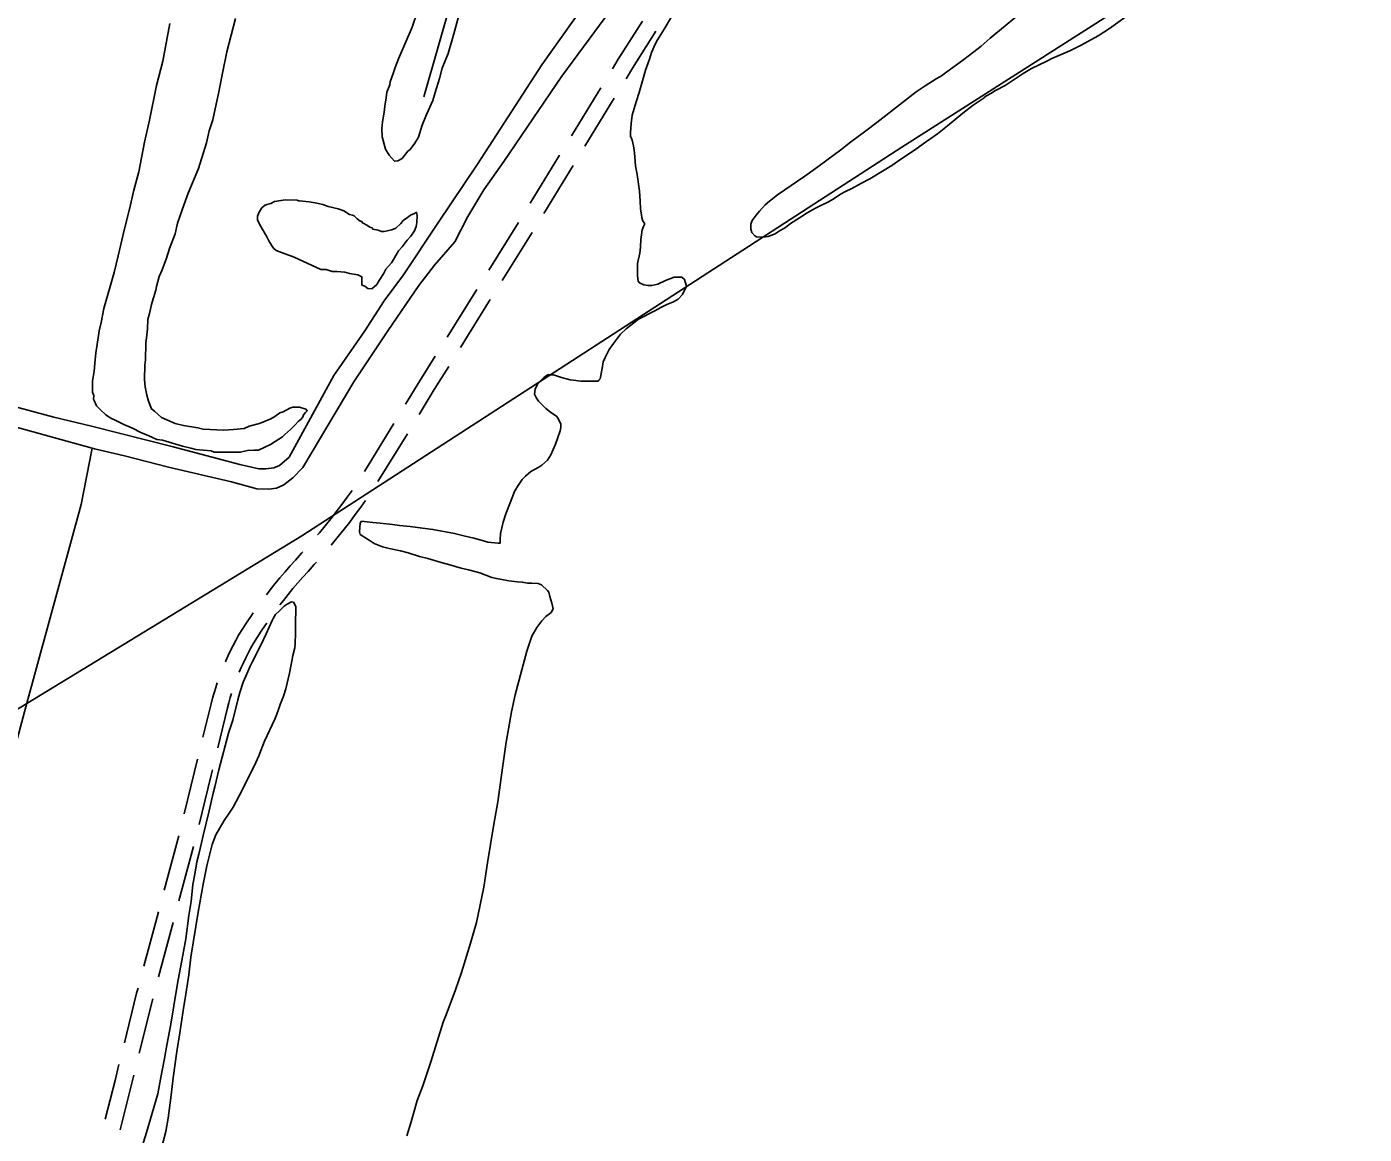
# Model space of a CAD drawing. Extents: x 3355677 to 3393573, y 612928 to 638357.
# Drawn here: x 3366468 to 3368842, y 631696 to 633662 of the extents above; entities that cross this region are included whole.
import ezdxf

# ---------------------------------------------------------------- set-up
doc = ezdxf.new("R2010")
doc.units = 0
for name, color, linetype in [('V-ROAD-CNTR', 7, 'Continuous'), ('V-SITE-VEGE', 7, 'Continuous'), ('V-TOPO-SHOR', 7, 'Continuous'), ('V-UTIL-LINE', 7, 'Continuous')]:
    doc.layers.add(name, color=color, linetype=linetype)

msp = doc.modelspace()

# ---------------------------------------------------------------- linework, layer by layer
at = {"layer": 'V-ROAD-CNTR'}
for p, q in [((3367486.6, 633553.7), (3367434.5, 633468.3)), ((3367510.7, 633535.6), (3367458.6, 633450.2)), ((3367413.7, 633434.2), (3367361.6, 633348.8)), ((3367437.8, 633416.1), (3367385.7, 633330.7)), ((3367340.5, 633314.9), (3367287.7, 633229.9)), ((3367364.6, 633296.7), (3367311.8, 633211.8)), ((3367266.6, 633196), (3367213.8, 633111.1)), ((3367290.6, 633177.9), (3367237.8, 633092.9)), ((3367119.2, 632957.9), (3367067, 632872.6)), ((3367143.3, 632939.7), (3367091.1, 632854.5)), ((3366737.7, 632225.7), (3366711.9, 632129.1)), ((3366763.7, 632206.8), (3366737.9, 632110.2)), ((3366691.3, 631936.3), (3366667.2, 631839.3))]:
    msp.add_line(p, q, dxfattribs=at)
for points in [[(3367560.6, 633672.5), (3367517.7, 633604.6), (3367507.5, 633587.8)], [(3367584.7, 633654.4), (3367543.2, 633588.7), (3367531.5, 633569.7)], [(3367192.6, 633077.1), (3367165.6, 633033.6), (3367140.1, 632992)], [(3367216.7, 633059), (3367191.1, 633017.9), (3367164.2, 632973.9)], [(3367045.3, 632839), (3367036.5, 632826.8), (3367026.9, 632813.9), (3367017.2, 632801.1), (3367007.3, 632788.5), (3366997.3, 632776), (3366987.1, 632763.6), (3366984.1, 632760)], [(3367069.2, 632821), (3367060.7, 632809.1), (3367050.9, 632795.9), (3367041, 632782.8), (3367030.9, 632769.9), (3367020.6, 632757.1), (3367010.2, 632744.4), (3367008.1, 632741.9)], [(3366957.9, 632729.7), (3366955.7, 632727.2), (3366944.8, 632715.3), (3366935.5, 632705), (3366926.3, 632694.5), (3366917.2, 632683.9), (3366908.3, 632673.1), (3366899.6, 632662.1), (3366893.1, 632653.7)], [(3366982, 632711.6), (3366978, 632707.1), (3366967, 632695.1), (3366957.8, 632685), (3366948.9, 632674.9), (3366940.2, 632664.6), (3366931.6, 632654.2), (3366923.2, 632643.7), (3366917, 632635.6)], [(3366869.6, 632621.3), (3366866.6, 632617), (3366858.8, 632605.4), (3366851.3, 632593.7), (3366843.7, 632581.6), (3366838.7, 632572.6), (3366834, 632563.6), (3366829.5, 632554.6), (3366825.2, 632545.5), (3366821, 632536.3), (3366820.3, 632534.5)], [(3366893.6, 632603.2), (3366891.4, 632600.1), (3366883.9, 632588.9), (3366876.6, 632577.6), (3366869.6, 632566.4), (3366865.1, 632558.3), (3366860.7, 632549.9), (3366856.5, 632541.5), (3366852.4, 632532.9), (3366848.5, 632524.3), (3366845, 632516.1)], [(3366805.9, 632497.2), (3366803.2, 632489.1), (3366800.3, 632479.5), (3366797.5, 632469.8), (3366794.9, 632460), (3366780.4, 632400.6)], [(3366831.3, 632478.5), (3366829, 632470.9), (3366826.4, 632461.8), (3366824, 632452.7), (3366806.7, 632381.6)], [(3366770.9, 632361.7), (3366765.6, 632340), (3366747.4, 632264.5)], [(3366797.2, 632342.7), (3366794.8, 632333), (3366773.7, 632245.6)], [(3366701.6, 632090.4), (3366696.9, 632072.7), (3366675.7, 631993.9)], [(3366727.6, 632071.5), (3366725.9, 632065), (3366701.7, 631975)], [(3366665.3, 631955.2), (3366662.8, 631946), (3366641, 631858.2)], [(3366631.4, 631819.4), (3366624.4, 631791.2), (3366607.1, 631722.4)], [(3366657.6, 631800.5), (3366653.5, 631784), (3366633.3, 631703.5)]]:
    msp.add_lwpolyline(points, dxfattribs=at)
at = {"layer": 'V-SITE-VEGE'}
for points in [[(3367283.7, 633863.1), (3367226, 633649.8), (3367216, 633615), (3367205.1, 633588.6), (3367200.6, 633570.7), (3367192.9, 633545.4), (3367188.5, 633531.6), (3367177.6, 633506.3), (3367169.9, 633487.4), (3367163.3, 633466.3), (3367156.8, 633455.8), (3367148.2, 633444.2), (3367143.9, 633441.1), (3367134.2, 633428.5), (3367126.7, 633424.3), (3367120.4, 633423.4), (3367111, 633434.1), (3367104.7, 633444.7), (3367098.7, 633467.1), (3367097.8, 633481.9), (3367099, 633493.6), (3367102.4, 633510.5), (3367103.6, 633521), (3367105.9, 633535.8), (3367107.1, 633546.4), (3367112.5, 633559.1), (3367112.6, 633564.4), (3367118.1, 633579.1), (3367121.4, 633589.7), (3367127.9, 633605.5), (3367151.9, 633661.4), (3367161.8, 633690.9)], [(3368412.7, 633809.5), (3368392.2, 633795.8), (3368380.6, 633787.8), (3368364.8, 633777.2), (3368330.6, 633754.5), (3368317.4, 633746.5), (3368305.8, 633739.1), (3368296.9, 633732.2), (3368271.6, 633715.8), (3368258.9, 633708.4), (3368245.8, 633698.4), (3368221.6, 633678.3), (3368204.7, 633664), (3368177.9, 633642.3), (3368162.1, 633628), (3368141.5, 633611.6), (3368128.9, 633602.1), (3368101, 633582.5), (3368091.5, 633575.1), (3368082, 633569.8)], [(3366940.1, 632987), (3366951.8, 632986.8), (3366963.4, 632983.5), (3366965.5, 632980.3), (3366962.3, 632977.2), (3366959, 632973), (3366957.9, 632969.8), (3366954.7, 632965.6), (3366952.6, 632963.5), (3366949.4, 632961.4), (3366944, 632955.1), (3366936.5, 632947.8), (3366925.8, 632938.4), (3366921.5, 632934.2), (3366908.7, 632925.9), (3366900.1, 632920.7), (3366890.5, 632915.5), (3366878.8, 632910.4), (3366871.4, 632910.5), (3366859.7, 632909.6), (3366847, 632906.6), (3366800.3, 632907.1), (3366795.1, 632909.3), (3366767.6, 632911.8), (3366759.1, 632914), (3366744.3, 632917.4), (3366708.4, 632928.4), (3366698.9, 632929.6), (3366684.2, 632936.1), (3366670.5, 632941.6), (3366655.7, 632949.2), (3366639.9, 632955.7), (3366627.3, 632962.3), (3366615.7, 632967.7), (3366608.3, 632973.1), (3366597.9, 632982.8), (3366591.6, 632989.2), (3366587.5, 632998.8), (3366586.4, 633000.9), (3366586.5, 633007.3), (3366584.5, 633013.6), (3366584.7, 633032.7), (3366587.1, 633050.7), (3366588.3, 633064.5), (3366590.6, 633083.5), (3366592.9, 633098.3), (3366596.4, 633122.6), (3366599.8, 633137.4), (3366604.3, 633161.7), (3366623.1, 633226.1), (3366629.9, 633255.7), (3366641.1, 633303.2), (3366650, 633338.1), (3366657.8, 633371.9), (3366666.7, 633404.6), (3366676.9, 633457.5), (3366685.8, 633496.6), (3366698.3, 633557.9), (3366709.4, 633601.2), (3366721.9, 633667.8)], [(3366838.5, 633676.9), (3366823, 633617.8), (3366815.1, 633579.7), (3366808.3, 633543.8), (3366803.8, 633524.8), (3366798.2, 633497.3), (3366791.5, 633477.2), (3366787, 633456.1), (3366772.7, 633410.7), (3366754.1, 633366.5), (3366746.5, 633345.4), (3366735.5, 633313.7), (3366731, 633294.7), (3366721.1, 633268.3), (3366715.6, 633251.5), (3366708, 633230.4), (3366702.5, 633218.8), (3366698.1, 633200.8), (3366696.9, 633194.5), (3366690.3, 633173.4), (3366689.2, 633169.1), (3366685.8, 633153.3), (3366682.5, 633142.7), (3366682.3, 633125.8), (3366681.1, 633115.2), (3366678.8, 633100.4), (3366678.4, 633070.8), (3366677.2, 633061.2), (3366676.9, 633035.8), (3366677.8, 633023.1), (3366680.8, 633008.2), (3366683.9, 632997.6), (3366689, 632983.7), (3366694.2, 632979.4), (3366706.8, 632968.7), (3366716.3, 632964.3), (3366731.1, 632957.8), (3366745.8, 632954.4), (3366771.2, 632949.9), (3366780.7, 632947.6), (3366817.8, 632946.1), (3366834.7, 632947), (3366853.8, 632948.8), (3366862.4, 632953), (3366878.3, 632957), (3366883.6, 632959.1), (3366900.7, 632966.3), (3366908.1, 632970.4), (3366916.7, 632976.7), (3366923.1, 632978.7), (3366934.8, 632984.9), (3366940.1, 632987)], [(3367566.1, 633585), (3367572.9, 633605), (3367576.6, 633616.6), (3367583.4, 633631.4), (3367587.1, 633638.8), (3367599.2, 633658.3), (3367612.3, 633680)], [(3368082, 633569.8), (3368062.5, 633557.1), (3368046.7, 633546.5), (3368022, 633528), (3367976.7, 633492), (3367957.2, 633477.7), (3367929.8, 633457.1), (3367913, 633443.9), (3367888.2, 633425.3), (3367871.9, 633413.7), (3367848.8, 633396.8), (3367835.6, 633387.8), (3367813.5, 633372.9), (3367800.3, 633363.9), (3367786.1, 633352.8), (3367778.7, 633346), (3367768.2, 633334.9), (3367762.4, 633328), (3367755.6, 633318.5), (3367752.9, 633311.6), (3367753, 633302.6), (3367755.1, 633296.8), (3367760.4, 633291.1), (3367763, 633289.5), (3367771.5, 633288.4), (3367774.6, 633288.5), (3367784.1, 633290.1), (3367788.3, 633291.7), (3367796.2, 633294.8), (3367802, 633298.5), (3367814.7, 633306), (3367823.6, 633312.8), (3367839.4, 633322.9), (3367851, 633330.8), (3367866.8, 633339.8), (3367876.3, 633344.1), (3367890, 633351), (3367899, 633356.3), (3367912.1, 633365.3), (3367921.1, 633370), (3367932.1, 633375.3), (3367949.5, 633384.3), (3367964.3, 633392.3), (3367986.9, 633406.1), (3368003.3, 633416.1), (3368019.6, 633427.2), (3368043.3, 633443.1), (3368059.1, 633454.2), (3368084.4, 633472.2), (3368102.3, 633486.5), (3368129.6, 633508.7), (3368147.6, 633523), (3368167, 633536.2), (3368168.6, 633537.8), (3368171.3, 633539.4), (3368179.2, 633543.7), (3368187.1, 633548.9), (3368204.4, 633558), (3368217.1, 633566.4), (3368236.6, 633579.1), (3368251.3, 633588.1), (3368278.2, 633601.4), (3368287.1, 633606.2), (3368319.3, 633619.4), (3368339.3, 633629.5), (3368369.9, 633645.9), (3368389.9, 633659.1), (3368419.4, 633680.8)], [(3367304.8, 632745.1), (3367308, 632745.1), (3367308, 632751.9), (3367308.5, 632762.5), (3367313.2, 632782.6), (3367318.4, 632797.3), (3367325.8, 632816.9), (3367333.6, 632836.9), (3367338.9, 632845.9), (3367347.3, 632858.1), (3367353.1, 632864.4), (3367362.6, 632872.3), (3367368.9, 632876.1), (3367376.8, 632880.3), (3367382.1, 632884), (3367392.1, 632892.5), (3367397.8, 632902), (3367406.2, 632921), (3367410.4, 632932.6), (3367414.6, 632944.7), (3367415.7, 632950.5), (3367415.6, 632956.3), (3367412.5, 632964.2), (3367408.8, 632970), (3367397.7, 632977.9), (3367389.2, 632984.2), (3367376, 632997.4), (3367372.8, 633002.7), (3367370.2, 633007.4), (3367369.1, 633010), (3367370.1, 633018.5), (3367374.3, 633027.5), (3367386.4, 633040.1), (3367392.8, 633043.9), (3367402.8, 633044.4), (3367408.1, 633042.3), (3367413.3, 633040.7), (3367421.3, 633038.1), (3367426, 633037.1), (3367432.3, 633035.5), (3367437.6, 633035), (3367451.3, 633032.9), (3367481.9, 633033), (3367483.5, 633034.6), (3367485.6, 633037.2), (3367489.3, 633055.2), (3367490.8, 633067.3), (3367494.5, 633075.2), (3367501.8, 633088.9), (3367509.2, 633100), (3367521.8, 633116.4), (3367531.8, 633125.9), (3367553.4, 633142.9), (3367582.9, 633157.7), (3367593.5, 633163.5), (3367604, 633168.8), (3367615.6, 633174.1), (3367624, 633178.4), (3367631.9, 633186.8), (3367638.7, 633201.6), (3367635, 633213.7), (3367630.8, 633217.4), (3367622.9, 633217.9), (3367617.1, 633217.4), (3367601.3, 633211.6), (3367588.1, 633205.2), (3367577.5, 633203.1), (3367570.7, 633203), (3367563.3, 633204.1), (3367555.4, 633207.8), (3367553.3, 633210.4), (3367551.7, 633220.4), (3367551.6, 633234.7), (3367552.1, 633242), (3367555.8, 633260), (3367557.3, 633271.1), (3367557.8, 633284.3), (3367558.9, 633292.7), (3367560.4, 633301.7), (3367562.5, 633307.5), (3367564.1, 633311.2), (3367564.1, 633313.3), (3367561.4, 633317), (3367559.3, 633323.3), (3367557.2, 633339.6), (3367556.6, 633352.8), (3367555.5, 633370.2), (3367551.2, 633399.8), (3367548.6, 633415.1), (3367546.4, 633438.3), (3367544.8, 633450.9), (3367542.6, 633460.9), (3367541.1, 633464.1), (3367539.5, 633467.8), (3367539.5, 633474.6), (3367540.5, 633490.5), (3367542.5, 633505.2), (3367549.3, 633529), (3367554.6, 633545.4), (3367561.9, 633570.2), (3367566.1, 633585)], [(3367142.2, 631692.9), (3367150, 631717.7), (3367161, 631755.7), (3367171, 631781.5), (3367185.1, 631824.3), (3367207.1, 631894.5), (3367212.4, 631907.7), (3367228.6, 631952.1), (3367239.6, 631982.7), (3367255.3, 632034.9), (3367265.8, 632071.9), (3367278.8, 632134.2), (3367285.6, 632177.4), (3367296, 632242.9), (3367303.8, 632286.2), (3367312.6, 632350.5), (3367318.9, 632391.7), (3367328.2, 632445.5), (3367335, 632476.1), (3367343.9, 632511.5), (3367355.4, 632553.7), (3367364.3, 632580.1), (3367373.2, 632595.4), (3367382.2, 632607.1), (3367389, 632615), (3367395.9, 632619.7), (3367398.5, 632622.4), (3367402.2, 632628.7), (3367400, 632638.7), (3367396.3, 632650.3), (3367394.2, 632658.3), (3367392.1, 632660.9), (3367381.5, 632671.4), (3367375.7, 632673.5), (3367364.1, 632674.5), (3367356.7, 632674.5), (3367347.2, 632676.1), (3367338.2, 632676.6), (3367323.5, 632678.1), (3367301.8, 632682.3), (3367293.4, 632684.4), (3367282.8, 632688.6), (3367271.7, 632692.3), (3367251.7, 632698), (3367239, 632701.1), (3367218.9, 632706.9), (3367203.1, 632711.1), (3367179.9, 632717.9), (3367165.1, 632721.5), (3367145, 632727.8), (3367131.3, 632731.5), (3367111.3, 632735.7), (3367099.1, 632738.8), (3367084.3, 632744.6), (3367075.4, 632750.3), (3367068, 632755.6), (3367064.3, 632757.7), (3367059.5, 632760.9), (3367058.4, 632765.6), (3367059.5, 632780.9), (3367062.1, 632784.1), (3367082.1, 632782), (3367095.3, 632780.5), (3367117, 632778.4), (3367129.6, 632776.9), (3367148.6, 632774.8), (3367161.3, 632773.2), (3367188.7, 632769.6), (3367227.3, 632762.3), (3367245.7, 632757.6), (3367261.6, 632753.9), (3367274.2, 632750.3), (3367286.4, 632747.1), (3367304.8, 632745.1)], [(3366657, 631624.7), (3366680.1, 631698.6), (3366700.5, 631767.3), (3366705.2, 631793.6), (3366712.5, 631830.1), (3366716.6, 631853.8), (3366723.4, 631891.3), (3366734.3, 631956.2), (3366736.4, 631969.9), (3366744.8, 632013.7), (3366750, 632042.7), (3366755.7, 632083.9), (3366759.3, 632109.2), (3366762.4, 632139.3), (3366766, 632157.2), (3366769.7, 632179.4), (3366773.3, 632193.1), (3366778.1, 632213.2), (3366780.7, 632226.4), (3366791.6, 632269.7), (3366798.4, 632301.3), (3366801.6, 632312.4), (3366808.9, 632343), (3366826.1, 632407.9), (3366833.5, 632431.2), (3366842.3, 632467.1), (3366846, 632480.3), (3366851.8, 632498.2), (3366856.5, 632509.3), (3366864.4, 632526.7), (3366867.5, 632532.5), (3366883.8, 632565.3), (3366892.7, 632584.3), (3366898, 632595.9), (3366903.2, 632608), (3366905.3, 632611.7), (3366909.5, 632618.6), (3366916.3, 632625), (3366924.8, 632633.4), (3366930, 632637.1), (3366937.9, 632640.8), (3366941.1, 632640.3), (3366945.3, 632632.9), (3366945.4, 632618.7), (3366944.9, 632613.4), (3366944.9, 632584.9), (3366943.9, 632567), (3366943.4, 632559.6), (3366940.3, 632545.9), (3366938.2, 632535.9), (3366936.6, 632526.9), (3366934, 632514.2), (3366927.7, 632486.3), (3366923.6, 632473.6), (3366917.3, 632458.8), (3366914.6, 632449.8), (3366911.5, 632441.4), (3366907.8, 632432.9), (3366890, 632393.8), (3366879.5, 632367.4), (3366874.2, 632355.8), (3366856.9, 632319.4), (3366844.8, 632296.7), (3366834.3, 632276.6), (3366827, 632265.5), (3366818, 632252.8), (3366803.3, 632227.5), (3366797, 632210.1), (3366787.1, 632172.1), (3366780.9, 632139.9), (3366772, 632089.7), (3366759, 632010), (3366755.4, 631978.9), (3366749.2, 631936.7), (3366746.5, 631923), (3366739.3, 631875.5), (3366734.1, 631842.8), (3366727.9, 631795.8), (3366724.2, 631765.2), (3366718.5, 631724), (3366714.4, 631700.3), (3366701.8, 631650.2)]]:
    msp.add_lwpolyline(points, dxfattribs=at)
msp.add_lwpolyline([(3366942.4, 633252.9), (3366920.2, 633261.6), (3366910.7, 633264.9), (3366905.5, 633269.2), (3366902.4, 633274.6), (3366897.2, 633282), (3366893.1, 633290.6), (3366885.8, 633303.4), (3366880.6, 633311.9), (3366877.5, 633319.4), (3366877.6, 633325.7), (3366880.9, 633334.2), (3366885.2, 633340.5), (3366889.5, 633344.7), (3366893.8, 633346.7), (3366901.2, 633348.7), (3366907.6, 633351.8), (3366919.3, 633353.8), (3366926.7, 633354.8), (3366947.9, 633354.5), (3366950, 633353.4), (3366952.1, 633353.4), (3366969, 633351.1), (3366979.6, 633349.9), (3366993.3, 633346.5), (3367002.8, 633343.2), (3367020.8, 633338.8), (3367030.3, 633335.5), (3367040.8, 633329), (3367046.1, 633327.9), (3367049.2, 633326.8), (3367054.5, 633321.4), (3367059.7, 633317.1), (3367061.8, 633317.1), (3367063.9, 633313.9), (3367072.3, 633309.5), (3367076.5, 633306.3), (3367080.8, 633305.2), (3367081.8, 633303.1), (3367091.3, 633300.8), (3367097.6, 633298.6), (3367101.9, 633298.6), (3367115.7, 633301.6), (3367123.1, 633304.7), (3367131.7, 633313), (3367136, 633318.3), (3367143.5, 633323.5), (3367148.9, 633327.7), (3367156.3, 633330.7), (3367159.5, 633332.8), (3367160.5, 633326.5), (3367160.3, 633314.8), (3367159.2, 633307.4), (3367155.9, 633300), (3367149.4, 633290.6), (3367143, 633283.2), (3367134.4, 633271.7), (3367127.9, 633264.3), (3367120.4, 633251.7), (3367115, 633243.3), (3367105.3, 633231.8), (3367100.9, 633223.4), (3367093.4, 633211.8), (3367089, 633204.4), (3367080.5, 633197.1), (3367073.1, 633197.2), (3367067.8, 633201.5), (3367062.6, 633203.7), (3367062.7, 633218.5), (3367055.4, 633221.8), (3367040.6, 633224.1), (3367032.1, 633226.3), (3367018.4, 633227.6), (3367009.9, 633227.7), (3366999.3, 633231), (3366989.8, 633231.1)], close=True, dxfattribs=at)
at = {"layer": 'V-TOPO-SHOR'}
msp.add_line((3367172.4, 633537.9), (3367397.6, 634322.1), dxfattribs=at)
for points in [[(3367382.3, 633594.9), (3367591.7, 633889.9), (3367780.6, 634161.6), (3367803.9, 634197.9), (3367809.1, 634208.2), (3367819.4, 634213.4), (3367832.4, 634226.3), (3367868.6, 634213.4), (3367860.9, 634190.1), (3367853.1, 634184.9), (3367847.9, 634179.8), (3367832.4, 634166.8), (3367827.2, 634156.5), (3367824.6, 634146.1), (3367811.7, 634128), (3367788.4, 634099.5), (3367609.8, 633835.5), (3367417.6, 633574.3)], [(3366515.8, 632969.2), (3366582.5, 632952.9), (3366727.7, 632916.1), (3366846, 632885), (3366879.7, 632877.4), (3366892.4, 632877.4), (3366906.2, 632879), (3366916.1, 632883.2), (3366933.7, 632898.2), (3367013, 633043.1), (3367067.9, 633122.1), (3367102.3, 633175.8), (3367136.6, 633221.8), (3367197.6, 633313.8), (3367267.9, 633418.2), (3367382.3, 633594.9)], [(3366510.8, 632933.9), (3366583.8, 632914.1), (3366587.8, 632913), (3366641.5, 632900.1), (3366719.6, 632880), (3366831.1, 632854.2), (3366875.9, 632841.7), (3366897.7, 632841.4), (3366911.1, 632843), (3366923.8, 632848.7), (3366939.8, 632861), (3366957.8, 632879.8), (3367048.6, 633031.7), (3367108.9, 633122.6), (3367163.8, 633202.7), (3367191.3, 633239.2), (3367227.6, 633280.2), (3367250.5, 633325.5), (3367279.1, 633372.6), (3367314.5, 633423.2), (3367417.6, 633574.3)], [(3365827.3, 633160.9), (3365842.1, 633156.6), (3365882.1, 633144.2), (3365939.4, 633125.4), (3366006.3, 633104.4), (3366086.9, 633084.4), (3366271, 633036.7), (3366376.8, 633006.5), (3366515.8, 632969.2)], [(3365830.5, 633117.1), (3365888.5, 633105.1), (3365920.1, 633097), (3365939.5, 633093.2), (3365975.9, 633081.9), (3366060.6, 633054.9), (3366262.8, 633003.5), (3366440.8, 632953.9), (3366510.8, 632933.9)], [(3366062.7, 630956.6), (3366095, 631099.1), (3366152.6, 631314), (3366224, 631562.7), (3366300, 631846.2), (3366382.3, 632142.3), (3366466.2, 632454.9), (3366564.2, 632813.9), (3366583.8, 632914.1)]]:
    msp.add_lwpolyline(points, dxfattribs=at)
at = {"layer": 'V-UTIL-LINE'}
msp.add_lwpolyline([(3371586.7, 635725.6), (3370492.9, 635011.5), (3368907.2, 634014.2), (3368020.9, 633448.5), (3366956.2, 632758.4), (3365577.6, 631917.8), (3364899.4, 631556.3), (3363648.6, 630908.5), (3362398, 630256.7), (3362135.4, 629960.6), (3362001.5, 629896.5)], dxfattribs=at)

doc.saveas('drawing.dxf')
